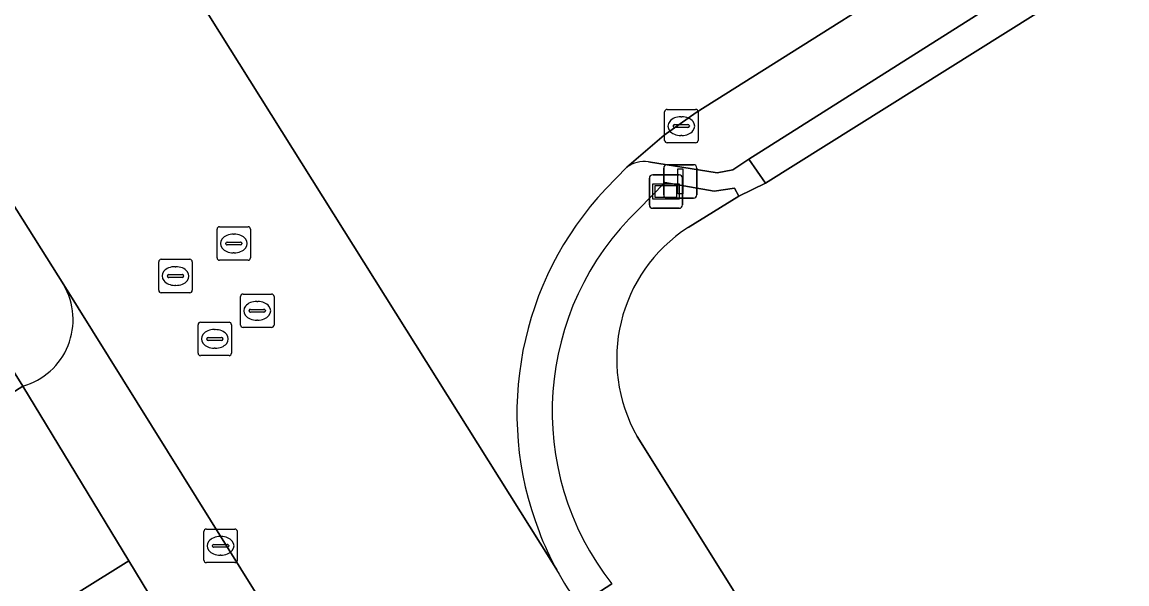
# Model space of a CAD drawing. Extents: x 158455 to 159797, y 387218 to 388672.
# Drawn here: x 158603.32 to 158636.36, y 387794.72 to 387811.52 of the extents above; entities that cross this region are included whole.
import ezdxf

# ---------------------------------------------------------------- set-up
doc = ezdxf.new("R2010")
doc.units = 0
for name, color, linetype in [('IMGEO_Erf', 7, 'Continuous'), ('IMGEO_Kolk', 7, 'Continuous'), ('IMGEO_Lichtmast', 7, 'Continuous'), ('IMGEO_Parkeervlak_open', 7, 'Continuous'), ('IMGEO_Rijbaan_lokaal_gesloten', 7, 'Continuous'), ('IMGEO_Rijbaan_lokaal_open', 7, 'Continuous'), ('IMGEO_Rioolput', 7, 'Continuous'), ('IMGEO_Voetpad_open', 7, 'Continuous'), ('IMGEO_Wegwijzer', 7, 'Continuous')]:
    doc.layers.add(name, color=color, linetype=linetype)

msp = doc.modelspace()

# ---------------------------------------------------------------- linework, layer by layer
at = {"layer": 'IMGEO_Erf'}
msp.add_lwpolyline([(158603.345, 387800.635), (158593.735, 387816.05), (158591.008, 387815.497), (158598.774, 387803.062), (158601.158, 387799.246)], close=True, dxfattribs=at)
at = {"layer": 'IMGEO_Kolk'}
for p, q in [((158622.61, 387808.912), (158623.462, 387808.912)), ((158622.535, 387807.986), (158622.535, 387808.838)), ((158623.023, 387808.692), (158623.048, 387808.692)), ((158623.536, 387808.838), (158623.536, 387807.986)), ((158622.794, 387808.406), (158622.794, 387808.418)), ((158623.232, 387808.369), (158622.834, 387808.369)), ((158622.837, 387808.455), (158623.235, 387808.455)), ((158623.278, 387808.418), (158623.278, 387808.406)), ((158623.462, 387807.912), (158622.61, 387807.912)), ((158623.046, 387808.132), (158623.021, 387808.132)), ((158608.83, 387796.36), (158609.682, 387796.36)), ((158608.755, 387795.434), (158608.755, 387796.286)), ((158609.243, 387796.14), (158609.268, 387796.14)), ((158609.756, 387796.286), (158609.756, 387795.434)), ((158609.014, 387795.854), (158609.014, 387795.866)), ((158609.452, 387795.817), (158609.054, 387795.817)), ((158609.057, 387795.903), (158609.455, 387795.903)), ((158609.498, 387795.866), (158609.498, 387795.854)), ((158609.682, 387795.36), (158608.83, 387795.36)), ((158609.266, 387795.58), (158609.241, 387795.58))]:
    msp.add_line(p, q, dxfattribs=at)
for points in [[(158622.61, 387808.912), (158623.462, 387808.912)], [(158622.535, 387807.986), (158622.535, 387808.838)], [(158623.536, 387808.838), (158623.536, 387807.986)], [(158623.462, 387807.912), (158622.61, 387807.912)], [(158608.83, 387796.36), (158609.682, 387796.36)], [(158608.755, 387795.434), (158608.755, 387796.286)], [(158609.756, 387796.286), (158609.756, 387795.434)], [(158609.682, 387795.36), (158608.83, 387795.36)]]:
    msp.add_lwpolyline(points, dxfattribs=at)
for centre, radius, start, end in [((158622.612, 387808.836), 0.0765, 91.552, 178.448), ((158622.612, 387808.836), 0.0765, 91.552, 178.448), ((158623.46, 387808.836), 0.0765, 1.552, 88.448), ((158623.46, 387808.836), 0.0765, 1.552, 88.448), ((158622.834, 387808.415), 0.0403, 85.8775, 175.7526), ((158622.831, 387808.405), 0.0366, 178.938, 274.7102), ((158623.235, 387808.412), 0.043, 264.8664, 352.4533), ((158623.239, 387808.417), 0.0386, 1.7309, 96.639), ((158622.612, 387807.988), 0.0765, 181.552, 268.448), ((158622.612, 387807.988), 0.0765, 181.552, 268.448), ((158623.46, 387807.988), 0.0765, 271.552, 358.448), ((158623.46, 387807.988), 0.0765, 271.552, 358.448), ((158608.832, 387796.284), 0.0765, 91.552, 178.448), ((158608.832, 387796.284), 0.0765, 91.552, 178.448), ((158609.68, 387796.284), 0.0765, 1.552, 88.448), ((158609.68, 387796.284), 0.0765, 1.552, 88.448), ((158609.054, 387795.863), 0.0403, 85.8775, 175.7526), ((158609.051, 387795.853), 0.0366, 178.938, 274.7102), ((158609.455, 387795.86), 0.043, 264.8664, 352.4533), ((158609.459, 387795.865), 0.0386, 1.7309, 96.639), ((158608.832, 387795.436), 0.0765, 181.552, 268.448), ((158608.832, 387795.436), 0.0765, 181.552, 268.448), ((158609.68, 387795.436), 0.0765, 271.552, 358.448), ((158609.68, 387795.436), 0.0765, 271.552, 358.448)]:
    msp.add_arc(centre, radius, start, end, dxfattribs=at)
for centre, major_axis, ratio, start_param, end_param in [((158623.022, 387808.412), (-0.387, 0.002), 0.722429, 4.712389, 7.853982), ((158623.047, 387808.412), (-0.39, 0.002), 0.717154, 1.570796, 4.712389), ((158609.242, 387795.86), (-0.387, 0.002), 0.722429, 4.712389, 7.853982), ((158609.267, 387795.86), (-0.39, 0.002), 0.717154, 1.570796, 4.712389)]:
    msp.add_ellipse(centre, major_axis=major_axis, ratio=ratio, start_param=start_param, end_param=end_param, dxfattribs=at)
at = {"layer": 'IMGEO_Lichtmast'}
for p, q in [((158622.609, 387807.258), (158623.399, 387807.258)), ((158623.399, 387807.258), (158622.609, 387807.258)), ((158622.509, 387806.358), (158622.509, 387807.158)), ((158622.509, 387807.158), (158622.509, 387806.358)), ((158623.499, 387807.158), (158623.499, 387806.358)), ((158623.499, 387806.358), (158623.499, 387807.158)), ((158623.399, 387806.258), (158622.609, 387806.258)), ((158622.609, 387806.258), (158623.399, 387806.258))]:
    msp.add_line(p, q, dxfattribs=at)
msp.add_lwpolyline([(158622.929, 387807.133), (158623.079, 387807.133), (158623.079, 387806.383), (158622.929, 387806.383), (158622.929, 387807.133)], dxfattribs=at)
for centre, start, end in [((158622.609, 387807.158), 90, 180), ((158622.609, 387807.158), 90, 180), ((158623.399, 387807.158), 0, 90), ((158623.399, 387807.158), 360, 90), ((158622.609, 387806.358), 180, 270), ((158622.609, 387806.358), 180, 270), ((158623.399, 387806.358), 270, 0), ((158623.399, 387806.358), 270, 0)]:
    msp.add_arc(centre, 0.1, start, end, dxfattribs=at)
at = {"layer": 'IMGEO_Parkeervlak_open'}
for points in [[(158621.719, 387799.125), (158628.044, 387789.015), (158629.257, 387789.774), (158630.097, 387790.3), (158632.509, 387791.689), (158647.008, 387800.772), (158638.179, 387814.618)], [(158638.179, 387814.618), (158625.548, 387806.705), (158624.754, 387806.316), (158623.236, 387805.378)]]:
    msp.add_lwpolyline(points, dxfattribs=at)
msp.add_arc((158625.786, 387801.449), 4.684, 122.9863, 209.7403, dxfattribs=at)
at = {"layer": 'IMGEO_Rijbaan_lokaal_gesloten'}
for points in [[(158605.499, 387817.171), (158604.42, 387818.868), (158572.292, 387870.261), (158565.627, 387866.095), (158568.82, 387860.901), (158597.915, 387814.224), (158604.563, 387803.663), (158612.487, 387790.962), (158613.13, 387789.962), (158651.556, 387728.566), (158658.086, 387733.37), (158619.975, 387794.084)], [(158620.775, 387806.536), (158621.407, 387807.18), (158622.522, 387808.14), (158623.48, 387808.816), (158641.284, 387820.03)], [(158619.307, 387795.146), (158619.131, 387795.427), (158605.499, 387817.171)], [(158605.499, 387817.171), (158619.131, 387795.427), (158619.307, 387795.146)]]:
    msp.add_lwpolyline(points, dxfattribs=at)
for centre, radius, start, end in [((158627.924, 387799.825), 9.805, 136.8085, 201.1677), ((158627.888, 387799.811), 9.767, 201.1676, 208.5294), ((158627.858, 387799.784), 9.728, 208.4727, 215.8672)]:
    msp.add_arc(centre, radius, start, end, dxfattribs=at)
at = {"layer": 'IMGEO_Rijbaan_lokaal_open'}
for points in [[(158530.906, 387760.014), (158536.155, 387751.508), (158606.512, 387795.408), (158603.345, 387800.635), (158601.158, 387799.246), (158598.774, 387803.062), (158543.85, 387768.758), (158546.124, 387765.163)], [(158631.839, 387754.762), (158628.919, 387759.376), (158622.527, 387769.593), (158619.852, 387773.902), (158615.536, 387780.798), (158612.393, 387785.832), (158609.105, 387791.13), (158606.512, 387795.408), (158536.155, 387751.508)]]:
    msp.add_lwpolyline(points, dxfattribs=at)
at = {"layer": 'IMGEO_Rioolput'}
for p, q in [((158609.15, 387804.475), (158609.15, 387805.327)), ((158609.225, 387805.401), (158610.077, 387805.401)), ((158610.151, 387805.327), (158610.151, 387804.475)), ((158609.409, 387804.895), (158609.409, 387804.907)), ((158609.452, 387804.944), (158609.85, 387804.944)), ((158609.638, 387805.181), (158609.663, 387805.181)), ((158609.893, 387804.907), (158609.893, 387804.895)), ((158609.847, 387804.858), (158609.449, 387804.858)), ((158609.661, 387804.621), (158609.636, 387804.621)), ((158607.406, 387803.502), (158607.406, 387804.354)), ((158607.481, 387804.428), (158608.333, 387804.428)), ((158608.407, 387804.354), (158608.407, 387803.502)), ((158610.077, 387804.401), (158609.225, 387804.401)), ((158607.665, 387803.922), (158607.665, 387803.934)), ((158607.708, 387803.971), (158608.106, 387803.971)), ((158607.894, 387804.208), (158607.919, 387804.208)), ((158608.149, 387803.934), (158608.149, 387803.922)), ((158608.103, 387803.885), (158607.705, 387803.885)), ((158607.917, 387803.648), (158607.892, 387803.648)), ((158608.333, 387803.428), (158607.481, 387803.428)), ((158609.852, 387802.463), (158609.852, 387803.315)), ((158609.927, 387803.389), (158610.779, 387803.389)), ((158610.853, 387803.315), (158610.853, 387802.463)), ((158610.154, 387802.932), (158610.552, 387802.932)), ((158610.34, 387803.169), (158610.365, 387803.169)), ((158610.111, 387802.883), (158610.111, 387802.895)), ((158610.549, 387802.846), (158610.151, 387802.846)), ((158610.363, 387802.609), (158610.338, 387802.609)), ((158610.595, 387802.895), (158610.595, 387802.883)), ((158608.581, 387801.621), (158608.581, 387802.473)), ((158608.656, 387802.547), (158609.508, 387802.547)), ((158609.069, 387802.327), (158609.094, 387802.327)), ((158609.582, 387802.473), (158609.582, 387801.621)), ((158610.779, 387802.389), (158609.927, 387802.389)), ((158608.84, 387802.041), (158608.84, 387802.053)), ((158609.278, 387802.004), (158608.88, 387802.004)), ((158608.883, 387802.09), (158609.281, 387802.09)), ((158609.324, 387802.053), (158609.324, 387802.041)), ((158609.092, 387801.767), (158609.067, 387801.767)), ((158609.508, 387801.547), (158608.656, 387801.547))]:
    msp.add_line(p, q, dxfattribs=at)
for points in [[(158609.15, 387804.475), (158609.15, 387805.327)], [(158609.225, 387805.401), (158610.077, 387805.401)], [(158610.151, 387805.327), (158610.151, 387804.475)], [(158607.406, 387803.502), (158607.406, 387804.354)], [(158607.481, 387804.428), (158608.333, 387804.428)], [(158608.407, 387804.354), (158608.407, 387803.502)], [(158610.077, 387804.401), (158609.225, 387804.401)], [(158608.333, 387803.428), (158607.481, 387803.428)], [(158609.852, 387802.463), (158609.852, 387803.315)], [(158609.927, 387803.389), (158610.779, 387803.389)], [(158610.853, 387803.315), (158610.853, 387802.463)], [(158608.581, 387801.621), (158608.581, 387802.473)], [(158608.656, 387802.547), (158609.508, 387802.547)], [(158609.582, 387802.473), (158609.582, 387801.621)], [(158610.779, 387802.389), (158609.927, 387802.389)], [(158609.508, 387801.547), (158608.656, 387801.547)]]:
    msp.add_lwpolyline(points, dxfattribs=at)
for centre, radius, start, end in [((158609.227, 387805.325), 0.0765, 91.552, 178.448), ((158609.227, 387805.325), 0.0765, 91.552, 178.448), ((158610.075, 387805.325), 0.0765, 1.552, 88.448), ((158610.075, 387805.325), 0.0765, 1.552, 88.448), ((158609.449, 387804.904), 0.0403, 85.8775, 175.7526), ((158609.854, 387804.906), 0.0386, 1.7309, 96.639), ((158609.446, 387804.894), 0.0366, 178.938, 274.7102), ((158609.85, 387804.901), 0.043, 264.8664, 352.4533), ((158607.483, 387804.352), 0.0765, 91.552, 178.448), ((158607.483, 387804.352), 0.0765, 91.552, 178.448), ((158608.331, 387804.352), 0.0765, 1.552, 88.448), ((158608.331, 387804.352), 0.0765, 1.552, 88.448), ((158609.227, 387804.477), 0.0765, 181.552, 268.448), ((158609.227, 387804.477), 0.0765, 181.552, 268.448), ((158610.075, 387804.477), 0.0765, 271.552, 358.448), ((158610.075, 387804.477), 0.0765, 271.552, 358.448), ((158607.705, 387803.931), 0.0403, 85.8775, 175.7526), ((158607.702, 387803.921), 0.0366, 178.938, 274.7102), ((158608.106, 387803.928), 0.043, 264.8664, 352.4533), ((158608.11, 387803.933), 0.0386, 1.7309, 96.639), ((158607.483, 387803.504), 0.0765, 181.552, 268.448), ((158607.483, 387803.504), 0.0765, 181.552, 268.448), ((158608.331, 387803.504), 0.0765, 271.552, 358.448), ((158608.331, 387803.504), 0.0765, 271.552, 358.448), ((158609.929, 387803.313), 0.0765, 91.552, 178.448), ((158609.929, 387803.313), 0.0765, 91.552, 178.448), ((158610.777, 387803.313), 0.0765, 1.552, 88.448), ((158610.777, 387803.313), 0.0765, 1.552, 88.448), ((158610.151, 387802.892), 0.0403, 85.8775, 175.7526), ((158610.556, 387802.894), 0.0386, 1.7309, 96.639), ((158610.148, 387802.882), 0.0366, 178.938, 274.7102), ((158610.552, 387802.889), 0.043, 264.8664, 352.4533), ((158608.658, 387802.471), 0.0765, 91.552, 178.448), ((158608.658, 387802.471), 0.0765, 91.552, 178.448), ((158609.506, 387802.471), 0.0765, 1.552, 88.448), ((158609.506, 387802.471), 0.0765, 1.552, 88.448), ((158609.929, 387802.465), 0.0765, 181.552, 268.448), ((158609.929, 387802.465), 0.0765, 181.552, 268.448), ((158610.777, 387802.465), 0.0765, 271.552, 358.448), ((158610.777, 387802.465), 0.0765, 271.552, 358.448), ((158608.88, 387802.05), 0.0403, 85.8775, 175.7526), ((158608.877, 387802.04), 0.0366, 178.938, 274.7102), ((158609.281, 387802.047), 0.043, 264.8664, 352.4533), ((158609.285, 387802.052), 0.0386, 1.7309, 96.639), ((158608.658, 387801.623), 0.0765, 181.552, 268.448), ((158608.658, 387801.623), 0.0765, 181.552, 268.448), ((158609.506, 387801.623), 0.0765, 271.552, 358.448), ((158609.506, 387801.623), 0.0765, 271.552, 358.448)]:
    msp.add_arc(centre, radius, start, end, dxfattribs=at)
for centre, major_axis, ratio, start_param, end_param in [((158609.637, 387804.901), (-0.387, 0.002), 0.722429, 4.712389, 7.853982), ((158609.662, 387804.901), (-0.39, 0.002), 0.717154, 1.570796, 4.712389), ((158607.893, 387803.928), (-0.387, 0.002), 0.722429, 4.712389, 7.853982), ((158607.918, 387803.928), (-0.39, 0.002), 0.717154, 1.570796, 4.712389), ((158610.339, 387802.889), (-0.387, 0.002), 0.722429, 4.712389, 7.853982), ((158610.364, 387802.889), (-0.39, 0.002), 0.717154, 1.570796, 4.712389), ((158609.068, 387802.047), (-0.387, 0.002), 0.722429, 4.712389, 7.853982), ((158609.093, 387802.047), (-0.39, 0.002), 0.717154, 1.570796, 4.712389)]:
    msp.add_ellipse(centre, major_axis=major_axis, ratio=ratio, start_param=start_param, end_param=end_param, dxfattribs=at)
at = {"layer": 'IMGEO_Voetpad_open'}
for points in [[(158622.053, 387807.346), (158624.109, 387807.015), (158624.58, 387807.105), (158625.053, 387807.424), (158642.164, 387818.251), (158642.372, 387818.373), (158641.284, 387820.03), (158623.48, 387808.816), (158622.522, 387808.14), (158621.407, 387807.18)], [(158595.353, 387815.914), (158593.735, 387816.05), (158603.345, 387800.635)], [(158604.563, 387803.663), (158597.915, 387814.224)], [(158621.758, 387805.92), (158622.539, 387806.724), (158624.019, 387806.467), (158624.621, 387806.551), (158624.754, 387806.316), (158625.548, 387806.705), (158625.053, 387807.424), (158624.58, 387807.105), (158624.109, 387807.015), (158622.053, 387807.346)], [(158621.407, 387807.18), (158620.775, 387806.536)], [(158623.236, 387805.378), (158624.754, 387806.316), (158624.621, 387806.551), (158624.019, 387806.467), (158622.539, 387806.724), (158621.758, 387805.92)], [(158612.487, 387790.962), (158604.563, 387803.663)], [(158603.345, 387800.635), (158606.512, 387795.408), (158609.105, 387791.13), (158609.826, 387791.526)], [(158628.044, 387789.015), (158621.719, 387799.125)], [(158620.445, 387794.396), (158620.959, 387794.721)], [(158620.959, 387794.721), (158620.445, 387794.396)]]:
    msp.add_lwpolyline(points, dxfattribs=at)
msp.add_lwpolyline([(158638.179, 387814.618), (158642.709, 387817.456), (158642.164, 387818.251), (158625.053, 387807.424), (158625.548, 387806.705)], close=True, dxfattribs=at)
for centre, radius, start, end in [((158621.928, 387806.494), 0.861, 81.6305, 127.192), ((158621.928, 387806.494), 0.861, 81.6305, 127.192), ((158627.924, 387799.825), 9.805, 136.8085, 201.1677), ((158627.523, 387799.881), 8.349, 133.6685, 218.1697), ((158627.523, 387799.881), 8.349, 133.6685, 218.1697), ((158625.786, 387801.449), 4.684, 122.9863, 209.7403), ((158602.776, 387802.623), 2.068, 285.9845, 30.191), ((158602.776, 387802.623), 2.068, 285.9845, 30.191), ((158627.888, 387799.811), 9.767, 201.1676, 208.5294), ((158627.858, 387799.784), 9.728, 208.4727, 215.8672)]:
    msp.add_arc(centre, radius, start, end, dxfattribs=at)
at = {"layer": 'IMGEO_Wegwijzer'}
for p, q in [((158622.179, 387806.954), (158622.969, 387806.954)), ((158622.969, 387806.954), (158622.179, 387806.954)), ((158622.079, 387806.054), (158622.079, 387806.854)), ((158622.079, 387806.854), (158622.079, 387806.054)), ((158623.069, 387806.854), (158623.069, 387806.054)), ((158623.069, 387806.054), (158623.069, 387806.854)), ((158622.969, 387805.954), (158622.179, 387805.954)), ((158622.179, 387805.954), (158622.969, 387805.954))]:
    msp.add_line(p, q, dxfattribs=at)
for points in [[(158622.18, 387806.686), (158622.968, 387806.686), (158622.968, 387806.222), (158622.18, 387806.222), (158622.18, 387806.686)], [(158622.245, 387806.621), (158622.245, 387806.287), (158622.903, 387806.287), (158622.903, 387806.621), (158622.245, 387806.621)]]:
    msp.add_lwpolyline(points, dxfattribs=at)
for centre, start, end in [((158622.179, 387806.854), 90, 180), ((158622.179, 387806.854), 90, 180), ((158622.969, 387806.854), 0, 90), ((158622.969, 387806.854), 360, 90), ((158622.179, 387806.054), 180, 270), ((158622.179, 387806.054), 180, 270), ((158622.969, 387806.054), 270, 0), ((158622.969, 387806.054), 270, 0)]:
    msp.add_arc(centre, 0.1, start, end, dxfattribs=at)

doc.saveas('drawing.dxf')
